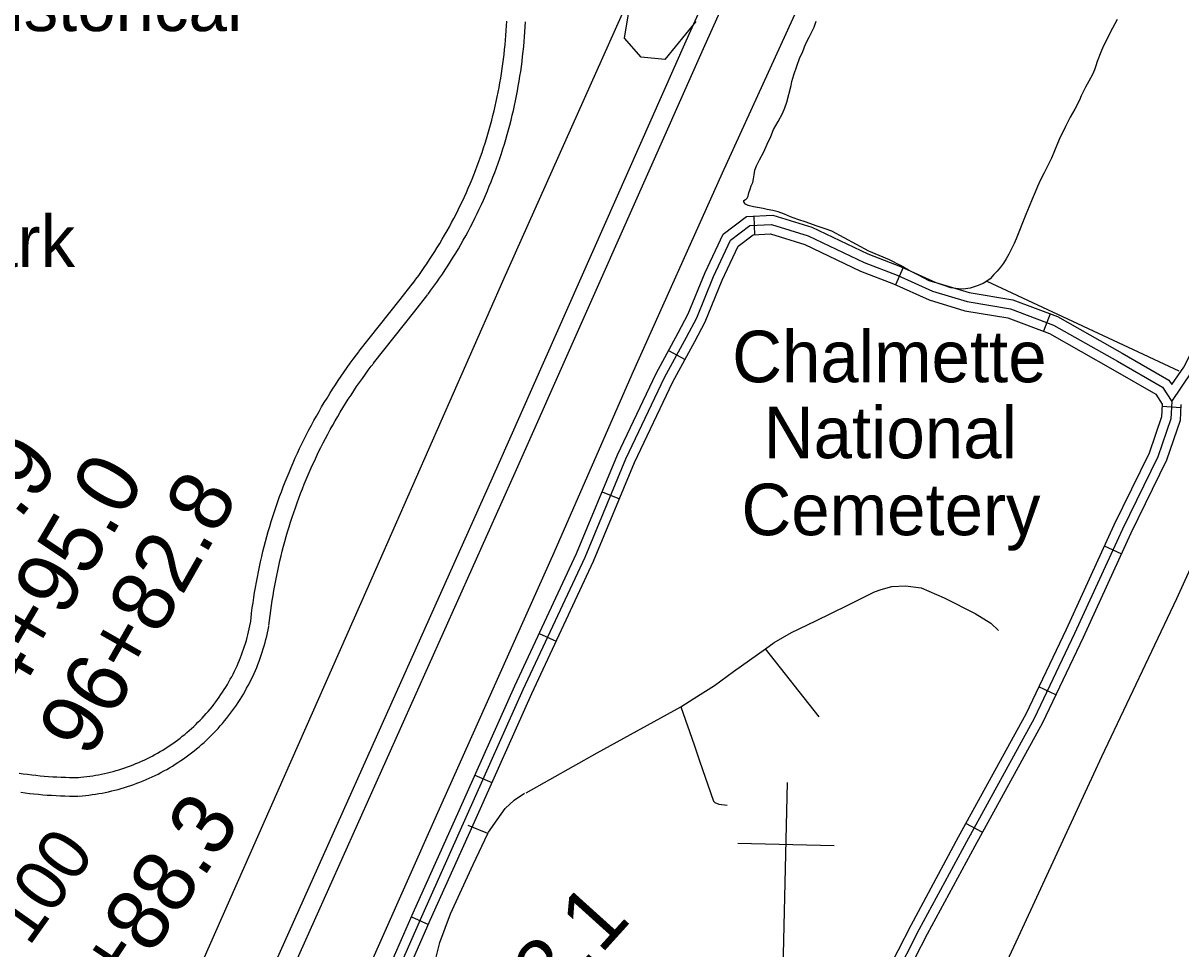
# Model space of a CAD drawing. Extents: x 3677843 to 3715951, y 511991 to 537744.
# Drawn here: x 3706027 to 3707889, y 525668 to 527158 of the extents above; entities that cross this region are included whole.
import ezdxf

# ---------------------------------------------------------------- set-up
doc = ezdxf.new("R2010")
doc.units = 0
for name, color, linetype in [('V-BLDG-IDEN', 7, 'Continuous'), ('V-RIVR-RANG-IDEN', 7, 'Continuous'), ('V-ROAD-CNTR', 7, 'Continuous'), ('V-SITE-OTLN', 7, 'Continuous'), ('V-SITE-OTLN-IDEN', 7, 'Continuous'), ('V-SITE-VEGE', 7, 'Continuous'), ('V-SURV-IDEN', 7, 'Continuous'), ('V-TOPO-SHOR', 7, 'Continuous')]:
    doc.layers.add(name, color=color, linetype=linetype)

msp = doc.modelspace()

# ---------------------------------------------------------------- linework, layer by layer
at = {"layer": 'V-ROAD-CNTR'}
for p, q in [((3707202, 526847.2), (3707203.4, 526817.2)), ((3707442.3, 526764.2), (3707430, 526736.8)), ((3707678.8, 526689.7), (3707668.1, 526661.7)), ((3707065.2, 526630.7), (3707091.6, 526616.5)), ((3707889, 526538.7), (3707859.1, 526540.5)), ((3706958.1, 526403.2), (3706985.9, 526391.8)), ((3707793.4, 526303.4), (3707766.1, 526315.9)), ((3706856.9, 526175.4), (3706884.1, 526162.7)), ((3707687.8, 526076.5), (3707660.7, 526089.4)), ((3706753.5, 525947.5), (3706780.9, 525935.3)), ((3707569.7, 525855.3), (3707543.4, 525869.7)), ((3706651.5, 525719.2), (3706679, 525707.1))]:
    msp.add_line(p, q, dxfattribs=at)
for points in [[(3707544.7, 528054), (3707449.4, 527848.4), (3707120.5, 527116.3), (3706817.6, 526433.7), (3706356.7, 525403.8)], [(3707300.6, 527590.4), (3707093.1, 527128.6), (3706790.2, 526445.9), (3706329.6, 525416.8)], [(3706654.1, 526739.2), (3706658.7, 526745.4), (3706663.2, 526751.6), (3706667.7, 526757.9), (3706672.1, 526764.3), (3706676.4, 526770.6), (3706680.7, 526777.1), (3706684.9, 526783.5), (3706689, 526790), (3706693.1, 526796.6), (3706697.1, 526803.2), (3706701.1, 526809.8), (3706704.9, 526816.5), (3706708.7, 526823.2), (3706712.5, 526829.9), (3706716.1, 526836.7), (3706719.7, 526843.5), (3706723.3, 526850.4), (3706726.7, 526857.3), (3706730.1, 526864.2), (3706733.4, 526871.2), (3706736.7, 526878.1), (3706739.8, 526885.2), (3706742.9, 526892.2), (3706746, 526899.3), (3706748.9, 526906.4), (3706751.8, 526913.6), (3706754.6, 526920.8), (3706757.4, 526928), (3706760, 526935.2), (3706762.6, 526942.5), (3706765.1, 526949.8), (3706767.6, 526957.1), (3706770, 526964.4), (3706772.2, 526971.8), (3706774.5, 526979.2), (3706776.6, 526986.6), (3706778.7, 526994), (3706780.7, 527001.4), (3706782.6, 527008.9), (3706784.4, 527016.4), (3706786.2, 527023.9), (3706787.9, 527031.4), (3706789.5, 527039), (3706791, 527046.5), (3706792.5, 527054.1), (3706793.9, 527061.7), (3706795.2, 527069.3), (3706796.4, 527076.9), (3706797.5, 527084.5), (3706798.6, 527092.1), (3706799.6, 527099.8), (3706800.5, 527107.4), (3706801.4, 527115.1), (3706802.1, 527122.8), (3706802.8, 527130.5), (3706803.4, 527138.1), (3706803.9, 527145.8), (3706804.4, 527153.5), (3706804.8, 527161.2)], [(3706678.2, 526721.3), (3706682.9, 526727.7), (3706687.6, 526734.2), (3706692.2, 526740.7), (3706696.8, 526747.3), (3706701.3, 526753.9), (3706705.8, 526760.6), (3706710.1, 526767.3), (3706714.4, 526774.1), (3706718.7, 526780.9), (3706722.8, 526787.7), (3706726.9, 526794.6), (3706730.9, 526801.5), (3706734.9, 526808.5), (3706738.8, 526815.5), (3706742.6, 526822.6), (3706746.3, 526829.7), (3706750, 526836.8), (3706753.6, 526843.9), (3706757.1, 526851.1), (3706760.6, 526858.4), (3706763.9, 526865.7), (3706767.2, 526873), (3706770.5, 526880.3), (3706773.6, 526887.7), (3706776.7, 526895.1), (3706779.7, 526902.5), (3706782.6, 526910), (3706785.5, 526917.5), (3706788.2, 526925), (3706790.9, 526932.5), (3706793.5, 526940.1), (3706796.1, 526947.7), (3706798.5, 526955.3), (3706800.9, 526963), (3706803.2, 526970.7), (3706805.5, 526978.4), (3706807.6, 526986.1), (3706809.7, 526993.8), (3706811.7, 527001.6), (3706813.6, 527009.4), (3706815.4, 527017.2), (3706817.2, 527025), (3706818.9, 527032.8), (3706820.5, 527040.7), (3706822, 527048.6), (3706823.4, 527056.4), (3706824.8, 527064.3), (3706826, 527072.3), (3706827.2, 527080.2), (3706828.4, 527088.1), (3706829.4, 527096.1), (3706830.3, 527104), (3706831.2, 527112), (3706832, 527120), (3706832.7, 527128), (3706833.3, 527135.9), (3706833.9, 527143.9), (3706834.3, 527151.9), (3706834.7, 527160)], [(3706594, 525588.4), (3706654.4, 525725.8), (3706728.1, 525890.4), (3706817.6, 526091.3), (3706917, 526304), (3706982.8, 526462.7), (3707045.4, 526594), (3707080.6, 526659.3), (3707096.7, 526689.8), (3707123.8, 526756.2), (3707152.9, 526818.2), (3707190.6, 526846.7), (3707232.6, 526848.6), (3707295.3, 526829.4), (3707385.8, 526786.4), (3707438.4, 526766), (3707494.9, 526740.5), (3707548.7, 526724.2), (3707618.8, 526712.6), (3707690.5, 526685.3), (3707794.8, 526626.5), (3707870, 526583.2), (3707874.8, 526575.9)], [(3706608, 525582.9), (3706668.1, 525719.7), (3706741.8, 525884.3), (3706831.2, 526085.1), (3706930.8, 526298), (3706996.5, 526456.6), (3707058.8, 526587.2), (3707093.9, 526652.3), (3707110.3, 526683.4), (3707137.5, 526750.1), (3707164.9, 526808.5), (3707195.9, 526831.9), (3707230.7, 526833.5), (3707289.9, 526815.4), (3707379.9, 526772.6), (3707432.6, 526752.1), (3707489.7, 526726.4), (3707545.3, 526709.6), (3707614.9, 526698), (3707684.1, 526671.6), (3707787.3, 526613.5), (3707859.4, 526572), (3707874.6, 526548.6), (3707872.9, 526520.9), (3707852.1, 526459.9), (3707795.1, 526343), (3707718.2, 526175.3), (3707653, 526038.4), (3707544.3, 525840.2), (3707467.9, 525698.4), (3707427.3, 525618.8)], [(3706621.9, 525577.3), (3706681.8, 525713.6), (3706755.5, 525878.2), (3706844.9, 526078.9), (3706944.5, 526291.9), (3707010.2, 526450.5), (3707072.2, 526580.4), (3707107.1, 526645.2), (3707123.9, 526677.1), (3707151.3, 526744.1), (3707176.9, 526798.8), (3707201.3, 526817.1), (3707228.8, 526818.4), (3707284.4, 526801.4), (3707373.9, 526758.8), (3707426.8, 526738.3), (3707484.4, 526712.4), (3707541.9, 526694.9), (3707611, 526683.5), (3707677.7, 526658), (3707779.9, 526600.4), (3707848.8, 526560.8), (3707859.3, 526544.6), (3707858.1, 526523.8), (3707838.3, 526465.6), (3707781.5, 526349.5), (3707704.6, 526181.7), (3707639.6, 526045.2), (3707531.1, 525847.3), (3707454.6, 525705.4), (3707413.1, 525623.9)], [(3706567.1, 526629.1), (3706633.3, 526712.8), (3706654.3, 526739.5)], [(3707874.6, 526548.6), (3707906.8, 526596.6), (3707917.6, 526617.7), (3707942.1, 526638.7), (3707977.8, 526653.2), (3708014.4, 526663.1), (3708091.3, 526664.9), (3708157, 526693.1), (3708191.6, 526702), (3708268.9, 526740.1)], [(3707874.8, 526575.9), (3707893.8, 526604.2), (3707905.6, 526627.2), (3707934.2, 526651.7), (3707973.1, 526667.4), (3708012.3, 526678), (3708088.1, 526679.8), (3708152.2, 526707.3), (3708186.4, 526716.1), (3708262.3, 526753.5)], [(3706590.6, 526610.5), (3706656.8, 526694.2), (3706677.9, 526720.9)], [(3706392.5, 526191.5), (3706393.4, 526199.8), (3706394.4, 526208.1), (3706395.5, 526216.4), (3706396.6, 526224.8), (3706397.9, 526233.1), (3706399.2, 526241.4), (3706400.6, 526249.6), (3706402.1, 526257.9), (3706403.6, 526266.2), (3706405.3, 526274.4), (3706407, 526282.6), (3706408.8, 526290.8), (3706410.7, 526299), (3706412.6, 526307.2), (3706414.6, 526315.3), (3706416.8, 526323.5), (3706419, 526331.6), (3706421.2, 526339.7), (3706423.6, 526347.7), (3706426, 526355.8), (3706428.5, 526363.8), (3706431.1, 526371.8), (3706433.8, 526379.8), (3706436.5, 526387.7), (3706439.3, 526395.6), (3706442.2, 526403.5), (3706445.2, 526411.4), (3706448.2, 526419.2), (3706451.3, 526427), (3706454.5, 526434.7), (3706457.8, 526442.5), (3706461.2, 526450.2), (3706464.6, 526457.9), (3706468.1, 526465.5), (3706471.6, 526473.1), (3706475.3, 526480.7), (3706479, 526488.2), (3706482.8, 526495.7), (3706486.6, 526503.2), (3706490.6, 526510.6), (3706494.6, 526518), (3706498.7, 526525.3), (3706502.8, 526532.6), (3706507, 526539.9), (3706511.3, 526547.1), (3706515.7, 526554.3), (3706520.1, 526561.4), (3706524.6, 526568.5), (3706529.1, 526575.6), (3706533.8, 526582.6), (3706538.5, 526589.6), (3706543.2, 526596.5), (3706548.1, 526603.3), (3706553, 526610.2), (3706557.9, 526616.9), (3706563, 526623.7), (3706566.9, 526628.9)], [(3706422.3, 526188.2), (3706423.2, 526196.3), (3706424.2, 526204.4), (3706425.2, 526212.4), (3706426.3, 526220.5), (3706427.5, 526228.5), (3706428.8, 526236.5), (3706430.1, 526244.5), (3706431.6, 526252.5), (3706433.1, 526260.5), (3706434.7, 526268.4), (3706436.3, 526276.3), (3706438.1, 526284.3), (3706439.9, 526292.2), (3706441.8, 526300.1), (3706443.7, 526307.9), (3706445.8, 526315.8), (3706447.9, 526323.6), (3706450.1, 526331.4), (3706452.3, 526339.2), (3706454.7, 526347), (3706457.1, 526354.7), (3706459.6, 526362.4), (3706462.2, 526370.1), (3706464.8, 526377.8), (3706467.5, 526385.4), (3706470.3, 526393), (3706473.2, 526400.6), (3706476.1, 526408.2), (3706479.1, 526415.7), (3706482.2, 526423.2), (3706485.4, 526430.7), (3706488.6, 526438.1), (3706491.9, 526445.5), (3706495.3, 526452.9), (3706498.7, 526460.2), (3706502.2, 526467.5), (3706505.8, 526474.8), (3706509.5, 526482.1), (3706513.2, 526489.3), (3706517, 526496.4), (3706520.9, 526503.6), (3706524.8, 526510.6), (3706528.8, 526517.7), (3706532.9, 526524.7), (3706537, 526531.7), (3706541.2, 526538.6), (3706545.5, 526545.5), (3706549.8, 526552.4), (3706554.3, 526559.2), (3706558.7, 526565.9), (3706563.3, 526572.7), (3706567.9, 526579.3), (3706572.5, 526586), (3706577.3, 526592.6), (3706582.1, 526599.1), (3706586.9, 526605.6), (3706590.8, 526610.7)], [(3707889.3, 526543.7), (3707887.8, 526518), (3707866, 526454.1), (3707808.6, 526336.6), (3707731.8, 526169), (3707666.4, 526031.5), (3707557.5, 525833), (3707481.2, 525691.5), (3707441.6, 525613.8), (3707429.1, 525554.5), (3707420, 525509.5), (3707424.3, 525457.8), (3707441.5, 525431.7), (3707463.9, 525403.2), (3707459.3, 525375.4), (3707460.7, 525337.3)], [(3706114.6, 525943.6), (3706119.5, 525944), (3706124.3, 525944.5), (3706129.1, 525945.1), (3706133.9, 525945.7), (3706138.7, 525946.4), (3706143.4, 525947.2), (3706148.2, 525948), (3706152.9, 525948.9), (3706157.6, 525949.9), (3706162.4, 525951), (3706167, 525952.2), (3706171.7, 525953.4), (3706176.4, 525954.7), (3706181, 525956), (3706185.6, 525957.5), (3706190.2, 525959), (3706194.8, 525960.6), (3706199.3, 525962.2), (3706203.8, 525964), (3706208.3, 525965.8), (3706212.7, 525967.7), (3706217.2, 525969.6), (3706221.6, 525971.6), (3706225.9, 525973.7), (3706230.2, 525975.8), (3706234.5, 525978.1), (3706238.8, 525980.3), (3706243, 525982.7), (3706247.2, 525985.1), (3706251.3, 525987.6), (3706255.4, 525990.1), (3706259.5, 525992.8), (3706263.5, 525995.4), (3706267.5, 525998.2), (3706271.4, 526001), (3706275.3, 526003.8), (3706279.2, 526006.8), (3706282.9, 526009.8), (3706286.7, 526012.8), (3706290.4, 526015.9), (3706294, 526019.1), (3706297.6, 526022.3), (3706301.2, 526025.6), (3706304.7, 526028.9), (3706308.1, 526032.3), (3706311.5, 526035.7), (3706314.9, 526039.2), (3706318.1, 526042.8), (3706321.4, 526046.4), (3706324.5, 526050), (3706327.6, 526053.7), (3706330.7, 526057.5), (3706333.7, 526061.2), (3706336.6, 526065.1), (3706339.5, 526069), (3706342.3, 526072.9), (3706345, 526076.9), (3706347.7, 526080.9), (3706350.3, 526085), (3706352.9, 526089.1), (3706355.4, 526093.2), (3706357.8, 526097.4), (3706360.1, 526101.6), (3706362.4, 526105.8), (3706364.7, 526110.1), (3706366.8, 526114.5), (3706368.9, 526118.8), (3706370.9, 526123.2), (3706372.9, 526127.6), (3706374.7, 526132.1), (3706376.5, 526136.6), (3706378.3, 526141.1), (3706379.9, 526145.6), (3706381.5, 526150.2), (3706383.1, 526154.7), (3706384.5, 526159.4), (3706385.9, 526164), (3706387.2, 526168.6), (3706388.4, 526173.3), (3706389.6, 526178), (3706390.6, 526182.7), (3706391.6, 526187.4), (3706392.6, 526192.2), (3706392.7, 526192.6)], [(3706117, 525913.7), (3706122.2, 525914.2), (3706127.5, 525914.7), (3706132.7, 525915.3), (3706138, 525916), (3706143.2, 525916.7), (3706148.5, 525917.6), (3706153.7, 525918.5), (3706158.9, 525919.5), (3706164.1, 525920.6), (3706169.3, 525921.8), (3706174.4, 525923.1), (3706179.5, 525924.4), (3706184.7, 525925.8), (3706189.7, 525927.3), (3706194.8, 525928.9), (3706199.8, 525930.6), (3706204.8, 525932.3), (3706209.8, 525934.2), (3706214.8, 525936.1), (3706219.7, 525938), (3706224.6, 525940.1), (3706229.4, 525942.2), (3706234.3, 525944.4), (3706239.1, 525946.7), (3706243.8, 525949.1), (3706248.5, 525951.5), (3706253.2, 525954), (3706257.8, 525956.6), (3706262.4, 525959.3), (3706267, 525962), (3706271.5, 525964.8), (3706275.9, 525967.7), (3706280.3, 525970.6), (3706284.7, 525973.6), (3706289, 525976.7), (3706293.3, 525979.8), (3706297.5, 525983), (3706301.7, 525986.3), (3706305.8, 525989.7), (3706309.9, 525993.1), (3706313.9, 525996.6), (3706317.8, 526000.1), (3706321.7, 526003.7), (3706325.6, 526007.3), (3706329.3, 526011.1), (3706333.1, 526014.8), (3706336.7, 526018.7), (3706340.3, 526022.6), (3706343.9, 526026.5), (3706347.3, 526030.5), (3706350.8, 526034.6), (3706354.1, 526038.7), (3706357.4, 526042.9), (3706360.6, 526047.1), (3706363.8, 526051.4), (3706366.8, 526055.7), (3706369.8, 526060), (3706372.8, 526064.4), (3706375.7, 526068.9), (3706378.5, 526073.4), (3706381.2, 526077.9), (3706383.9, 526082.5), (3706386.4, 526087.2), (3706389, 526091.8), (3706391.4, 526096.5), (3706393.8, 526101.3), (3706396.1, 526106.1), (3706398.3, 526110.9), (3706400.4, 526115.8), (3706402.5, 526120.6), (3706404.5, 526125.6), (3706406.4, 526130.5), (3706408.2, 526135.5), (3706409.9, 526140.5), (3706411.6, 526145.5), (3706413.2, 526150.6), (3706414.7, 526155.7), (3706416.1, 526160.8), (3706417.5, 526165.9), (3706418.7, 526171.1), (3706419.9, 526176.2), (3706421, 526181.4), (3706422, 526186.6), (3706422.1, 526187.1)], [(3706020.4, 525950.5), (3706027.1, 525949.5), (3706033.9, 525948.6), (3706040.6, 525947.8), (3706047.4, 525947), (3706054.1, 525946.3), (3706060.9, 525945.7), (3706067.7, 525945.2), (3706074.4, 525944.7), (3706081.2, 525944.4), (3706088, 525944.1), (3706094.8, 525943.9), (3706101.6, 525943.7), (3706108.4, 525943.7), (3706115.2, 525943.7), (3706115.7, 525943.7)], [(3706022.9, 525919.8), (3706030, 525918.9), (3706037.1, 525918), (3706044.2, 525917.2), (3706051.3, 525916.5), (3706058.4, 525915.8), (3706065.5, 525915.3), (3706072.6, 525914.8), (3706079.8, 525914.4), (3706086.9, 525914.1), (3706094, 525913.9), (3706101.2, 525913.7), (3706108.3, 525913.7), (3706115.4, 525913.7), (3706115.9, 525913.7)]]:
    msp.add_lwpolyline(points, dxfattribs=at)
at = {"layer": 'V-SITE-OTLN'}
for p, q in [((3707249.2, 525635.6), (3707256.4, 525935.3)), ((3707331.5, 525833.5), (3707176.6, 525837.3))]:
    msp.add_line(p, q, dxfattribs=at)
msp.add_lwpolyline([(3707273.5, 527183.8), (3707151.5, 526916.3), (3707005.8, 526592.4), (3706880.7, 526305.3), (3706691, 525881.6), (3706515.4, 525485.2), (3706411.5, 525252.6), (3706296.4, 525314.7), (3706193.7, 525373.2), (3706248.8, 525496.3), (3706580.4, 526246.6), (3706798.3, 526742.3), (3706999.9, 527193.9), (3707173.6, 527577.3), (3707244.3, 527737.8), (3707303.2, 527870.2), (3707421.2, 527817.7), (3707531.7, 527767.4), (3707440.5, 527566.1), (3707311.9, 527273.8)], close=True, dxfattribs=at)
at = {"layer": 'V-SITE-VEGE'}
msp.add_lwpolyline([(3707109, 527160.3), (3707059.2, 527099), (3707020.9, 527102.9), (3706994.2, 527133.5), (3707001.8, 527179.4)], dxfattribs=at)
at = {"layer": 'V-TOPO-SHOR'}
for p, q in [((3707577.1, 526742.2), (3707886.1, 526597.9)), ((3707307.1, 526041.3), (3707221.1, 526150.4)), ((3706774.6, 525853.6), (3706742.5, 525866.2))]:
    msp.add_line(p, q, dxfattribs=at)
for points in [[(3707786.7, 527163.9), (3707779.1, 527149.9), (3707773.5, 527138.2), (3707769, 527129.4), (3707764.4, 527120.1), (3707760.6, 527110.8), (3707754.5, 527095.8), (3707752.3, 527089.3), (3707750, 527082.6), (3707747.2, 527074.9), (3707741.1, 527064.2), (3707736, 527054.7), (3707728.9, 527040.7), (3707725.9, 527034), (3707718.8, 527019.5), (3707711.2, 527006.3), (3707703.8, 526991.5), (3707693.4, 526970.3), (3707686.1, 526952.2), (3707681, 526940.5), (3707673.9, 526926.3), (3707669.1, 526916.7), (3707663.5, 526905.6), (3707658.4, 526895), (3707654.6, 526885.7), (3707650.1, 526874.6), (3707645, 526862.7), (3707639.9, 526850), (3707624.5, 526810.7), (3707621, 526802.9), (3707617.4, 526795.4), (3707612.6, 526786.1), (3707608.3, 526778.3), (3707604, 526771.6), (3707599.1, 526765.1), (3707593.7, 526758.6), (3707588.4, 526752.9), (3707582.2, 526746.4), (3707577.1, 526742.2), (3707571, 526738.6), (3707561.7, 526734.7), (3707550.1, 526731), (3707538.8, 526729.6), (3707531.3, 526730.3), (3707519.4, 526731.7), (3707508.3, 526735.3), (3707497, 526739), (3707484.3, 526743.1), (3707467.2, 526752.2), (3707450.9, 526760.1), (3707438, 526767.7), (3707420.4, 526776.6), (3707403.8, 526783.7), (3707387, 526790.8), (3707327.7, 526822.8), (3707317.1, 526826.8), (3707302.6, 526831.6), (3707286.6, 526837.2), (3707272.9, 526841.9), (3707261.3, 526846.2), (3707251.7, 526850.5), (3707241.4, 526853.8), (3707232.8, 526856.3), (3707223.5, 526857.8), (3707217.1, 526859.6), (3707208, 526861), (3707201.6, 526862), (3707193.1, 526864), (3707188.7, 526866.6), (3707187.1, 526868.3), (3707186.3, 526870.1), (3707186, 526872.5), (3707189.1, 526874), (3707190.1, 526874.6), (3707191.4, 526876.1), (3707192.9, 526879.5), (3707194.4, 526884.6), (3707196.2, 526890.3), (3707198.2, 526895.8), (3707200.8, 526901.5), (3707201.7, 526907.4), (3707203, 526913.6), (3707204, 526921.3), (3707206.5, 526928.3), (3707211.6, 526937.9), (3707218.4, 526950.8), (3707223.7, 526963), (3707229.6, 526975.4), (3707234.1, 526986.8), (3707241.2, 526999.7), (3707248.6, 527012.2), (3707252.2, 527021.7), (3707255.2, 527030.8), (3707262.4, 527057.6), (3707263.2, 527064.1), (3707266.4, 527074.7), (3707271.2, 527088.4), (3707276.5, 527102.4), (3707280.6, 527110.6)], [(3707280.6, 527110.6), (3707283.9, 527119.7), (3707286.9, 527126.9), (3707291, 527135.2), (3707294.3, 527141.9), (3707299.1, 527151.5), (3707302.6, 527160.8)], [(3707915.3, 526583.4), (3707965.3, 526561), (3707991.6, 526546.3), (3707998.4, 526537.2), (3708001.4, 526529.2), (3708003.6, 526519.3), (3708004.9, 526508.4), (3708003.8, 526501.5), (3708000.3, 526489.5), (3707995.5, 526477.5), (3707955.4, 526392.7), (3707882, 526231.2), (3707761.3, 525976.8), (3707627.6, 525686.6), (3707469.2, 525347)], [(3706836.1, 525919), (3706950.1, 525983.4), (3707084.7, 526057), (3707105.8, 526070.5), (3707138.8, 526091.6), (3707169.4, 526114.3), (3707221.1, 526150.4), (3707235.2, 526160.8), (3707263, 526177), (3707301.8, 526195.8), (3707353.7, 526221.1), (3707396.1, 526242.2), (3707407, 526246.1), (3707424, 526251), (3707446, 526251.9), (3707471.2, 526249), (3707508.3, 526232.5), (3707558.2, 526207.6), (3707583.7, 526191.7), (3707595.6, 526180.1)], [(3707084.7, 526057), (3707106.3, 525996.2), (3707115.1, 525970.3), (3707137.4, 525905.6)], [(3706679.6, 525502.6), (3706688.7, 525633.2), (3706688.8, 525635.9), (3706689.5, 525647.7), (3706697.1, 525678), (3706714.3, 525724), (3706750.9, 525803.5), (3706774.6, 525853.6), (3706775.4, 525855.3), (3706789.1, 525875.6), (3706802.3, 525893.7), (3706816.5, 525907.2), (3706833.4, 525918.2)], [(3707137.4, 525905.6), (3707139.6, 525903.4), (3707146, 525900.6), (3707159.2, 525898.9)]]:
    msp.add_lwpolyline(points, dxfattribs=at)

# ---------------------------------------------------------------- texts
at = {"layer": 'V-BLDG-IDEN'}
for s, p in [('National Historical', (3705484.8, 527145)), ('Park', (3705882.1, 526765.2))]:
    msp.add_text(s, height=83, dxfattribs=at).set_placement(p)
at = {"layer": 'V-RIVR-RANG-IDEN'}
msp.add_text('D-100', height=83, rotation=54.5303, dxfattribs=at).set_placement((3705968.3, 525574.9))
at = {"layer": 'V-SITE-OTLN-IDEN'}
for s, p in [('Chalmette', (3707167.4, 526579.7)), ('National', (3707218.2, 526457.4)), ('Cemetery', (3707182.3, 526333.5))]:
    msp.add_text(s, height=83, dxfattribs=at).set_placement(p)
at = {"layer": 'V-SURV-IDEN'}
for s, rotation, p in [('92+93.9', 52.4319, (3705791.5, 526059.3)), ('94+95.0', 59.5548, (3705977.6, 526003.7)), ('96+82.8', 60.3682, (3706133.3, 525972.7)), ('97+88.3', 56.1994, (3706106.7, 525467.3)), ('102+88.1', 47.912, (3706629.7, 525296.3))]:
    msp.add_text(s, height=100, rotation=rotation, dxfattribs=at).set_placement(p)

doc.saveas('drawing.dxf')
